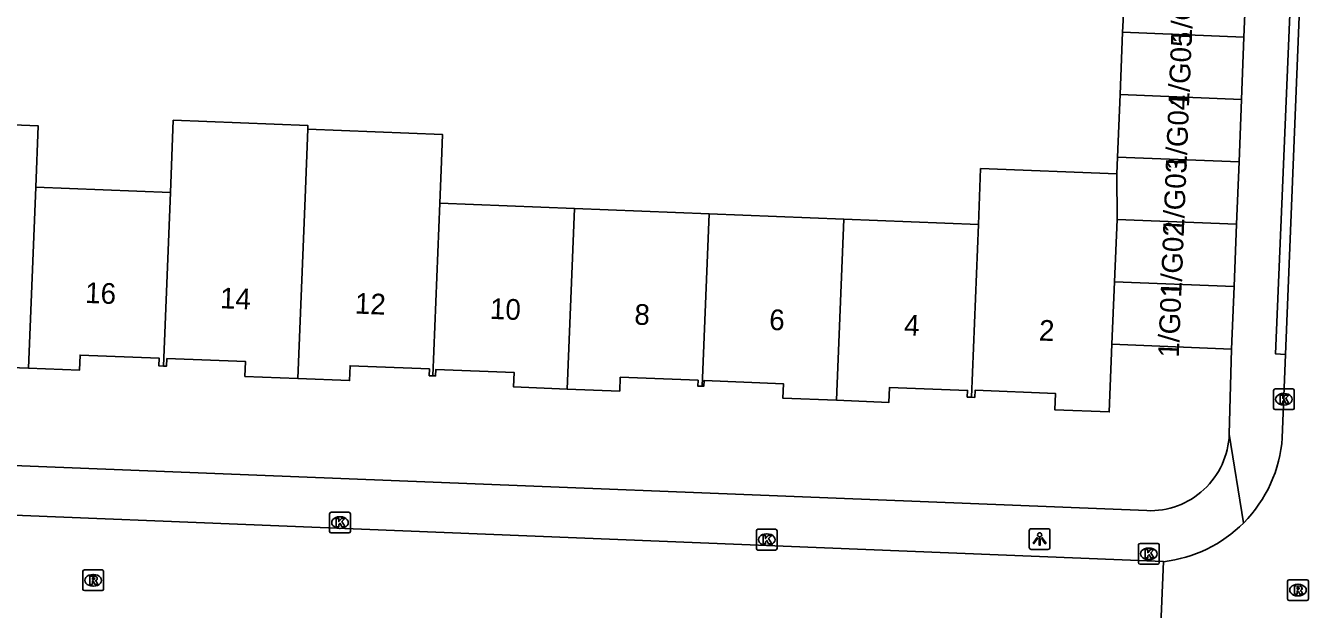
# Model space of a CAD drawing. Extents: x 161355 to 162026, y 386504 to 387459.
# Drawn here: x 161544.8 to 161606.7, y 386551.3 to 386579.5 of the extents above; entities that cross this region are included whole.
import ezdxf

# ---------------------------------------------------------------- set-up
doc = ezdxf.new("R2010")
doc.units = 0
for name, color, linetype in [('IMGEO_Kolk', 7, 'Continuous'), ('IMGEO_Lichtpunt', 7, 'Continuous'), ('IMGEO_Pand', 7, 'Continuous'), ('IMGEO_Pand_nummerreeks', 7, 'Continuous'), ('IMGEO_Rijbaan_lokaal_open', 7, 'Continuous'), ('IMGEO_Rioolput', 7, 'Continuous'), ('IMGEO_Voetpad_open', 7, 'Continuous')]:
    doc.layers.add(name, color=color, linetype=linetype)

msp = doc.modelspace()

# ---------------------------------------------------------------- linework, layer by layer
at = {"layer": 'IMGEO_Kolk'}
for p, q in [((161605.033, 386561.029), (161605.033, 386561.881)), ((161605.108, 386561.955), (161605.96, 386561.955)), ((161605.521, 386561.735), (161605.546, 386561.735)), ((161606.034, 386561.881), (161606.034, 386561.029)), ((161605.96, 386560.955), (161605.108, 386560.955)), ((161605.544, 386561.175), (161605.519, 386561.175)), ((161559.463, 386555.072), (161559.463, 386555.924)), ((161559.538, 386555.998), (161560.39, 386555.998)), ((161559.951, 386555.778), (161559.976, 386555.778)), ((161560.464, 386555.924), (161560.464, 386555.072)), ((161559.974, 386555.218), (161559.949, 386555.218)), ((161580.141, 386555.173), (161580.993, 386555.173)), ((161560.39, 386554.998), (161559.538, 386554.998)), ((161580.066, 386554.247), (161580.066, 386555.099)), ((161580.554, 386554.953), (161580.579, 386554.953)), ((161581.067, 386555.099), (161581.067, 386554.247)), ((161580.993, 386554.173), (161580.141, 386554.173)), ((161580.577, 386554.393), (161580.552, 386554.393)), ((161598.513, 386553.564), (161598.513, 386554.416)), ((161598.588, 386554.49), (161599.44, 386554.49)), ((161599.001, 386554.27), (161599.026, 386554.27)), ((161599.514, 386554.416), (161599.514, 386553.564)), ((161599.44, 386553.49), (161598.588, 386553.49)), ((161599.024, 386553.71), (161598.999, 386553.71))]:
    msp.add_line(p, q, dxfattribs=at)
for points in [[(161605.033, 386561.029), (161605.033, 386561.881)], [(161605.108, 386561.955), (161605.96, 386561.955)], [(161605.354, 386561.655), (161605.477, 386561.655), (161605.477, 386561.504), (161605.607, 386561.655), (161605.771, 386561.655), (161605.625, 386561.504), (161605.778, 386561.255), (161605.626, 386561.255), (161605.541, 386561.419), (161605.477, 386561.352), (161605.477, 386561.255), (161605.354, 386561.255), (161605.354, 386561.655)], [(161606.034, 386561.881), (161606.034, 386561.029)], [(161605.96, 386560.955), (161605.108, 386560.955)], [(161559.463, 386555.072), (161559.463, 386555.924)], [(161559.538, 386555.998), (161560.39, 386555.998)], [(161560.464, 386555.924), (161560.464, 386555.072)], [(161559.784, 386555.698), (161559.907, 386555.698), (161559.907, 386555.547), (161560.037, 386555.698), (161560.201, 386555.698), (161560.055, 386555.547), (161560.208, 386555.298), (161560.056, 386555.298), (161559.971, 386555.462), (161559.907, 386555.395), (161559.907, 386555.298), (161559.784, 386555.298), (161559.784, 386555.698)], [(161580.141, 386555.173), (161580.993, 386555.173)], [(161560.39, 386554.998), (161559.538, 386554.998)], [(161580.066, 386554.247), (161580.066, 386555.099)], [(161580.387, 386554.873), (161580.51, 386554.873), (161580.51, 386554.722), (161580.64, 386554.873), (161580.804, 386554.873), (161580.658, 386554.722), (161580.811, 386554.473), (161580.659, 386554.473), (161580.574, 386554.637), (161580.51, 386554.57), (161580.51, 386554.473), (161580.387, 386554.473), (161580.387, 386554.873)], [(161581.067, 386555.099), (161581.067, 386554.247)], [(161580.993, 386554.173), (161580.141, 386554.173)], [(161598.513, 386553.564), (161598.513, 386554.416)], [(161598.588, 386554.49), (161599.44, 386554.49)], [(161598.834, 386554.19), (161598.957, 386554.19), (161598.957, 386554.039), (161599.087, 386554.19), (161599.251, 386554.19), (161599.105, 386554.039), (161599.258, 386553.79), (161599.106, 386553.79), (161599.021, 386553.954), (161598.957, 386553.887), (161598.957, 386553.79), (161598.834, 386553.79), (161598.834, 386554.19)], [(161599.514, 386554.416), (161599.514, 386553.564)], [(161599.44, 386553.49), (161598.588, 386553.49)]]:
    msp.add_lwpolyline(points, dxfattribs=at)
for centre, start, end in [((161605.11, 386561.879), 91.55205, 178.44795), ((161605.11, 386561.879), 91.55205, 178.44795), ((161605.958, 386561.879), 1.55205, 88.44795), ((161605.958, 386561.879), 1.55205, 88.44795), ((161605.11, 386561.031), 181.55205, 268.44795), ((161605.11, 386561.031), 181.55205, 268.44795), ((161605.958, 386561.031), 271.55205, 358.44795), ((161605.958, 386561.031), 271.55205, 358.44795), ((161559.54, 386555.922), 91.55205, 178.44795), ((161559.54, 386555.922), 91.55205, 178.44795), ((161560.388, 386555.922), 1.55205, 88.44795), ((161560.388, 386555.922), 1.55205, 88.44795), ((161580.143, 386555.097), 91.55205, 178.44795), ((161580.143, 386555.097), 91.55205, 178.44795), ((161580.991, 386555.097), 1.55205, 88.44795), ((161580.991, 386555.097), 1.55205, 88.44795), ((161559.54, 386555.074), 181.55205, 268.44795), ((161559.54, 386555.074), 181.55205, 268.44795), ((161560.388, 386555.074), 271.55205, 358.44795), ((161560.388, 386555.074), 271.55205, 358.44795), ((161580.143, 386554.249), 181.55205, 268.44795), ((161580.143, 386554.249), 181.55205, 268.44795), ((161580.991, 386554.249), 271.55205, 358.44795), ((161580.991, 386554.249), 271.55205, 358.44795), ((161598.59, 386554.414), 91.55205, 178.44795), ((161598.59, 386554.414), 91.55205, 178.44795), ((161599.438, 386554.414), 1.55205, 88.44795), ((161599.438, 386554.414), 1.55205, 88.44795), ((161598.59, 386553.566), 181.55205, 268.44795), ((161598.59, 386553.566), 181.55205, 268.44795), ((161599.438, 386553.566), 271.55205, 358.44795), ((161599.438, 386553.566), 271.55205, 358.44795)]:
    msp.add_arc(centre, 0.0765, start, end, dxfattribs=at)
for centre, major_axis, ratio, start_param, end_param in [((161605.52, 386561.455), (-0.387, 0.002), 0.722429, 4.712389, 7.853982), ((161605.545, 386561.455), (-0.39, 0.002), 0.717154, 1.570796, 4.712389), ((161559.95, 386555.498), (-0.387, 0.002), 0.722429, 4.712389, 7.853982), ((161559.975, 386555.498), (-0.39, 0.002), 0.717154, 1.570796, 4.712389), ((161580.553, 386554.673), (-0.387, 0.002), 0.722429, 4.712389, 7.853982), ((161580.578, 386554.673), (-0.39, 0.002), 0.717154, 1.570796, 4.712389), ((161599, 386553.99), (-0.387, 0.002), 0.722429, 4.712389, 7.853982), ((161599.025, 386553.99), (-0.39, 0.002), 0.717154, 1.570796, 4.712389)]:
    msp.add_ellipse(centre, major_axis=major_axis, ratio=ratio, start_param=start_param, end_param=end_param, dxfattribs=at)
at = {"layer": 'IMGEO_Lichtpunt'}
for p, q in [((161594.144, 386555.201), (161593.336, 386555.201)), ((161594.144, 386555.201), (161593.336, 386555.201)), ((161593.242, 386555.106), (161593.242, 386554.299)), ((161593.242, 386555.106), (161593.242, 386554.299)), ((161594.238, 386554.299), (161594.238, 386555.106)), ((161594.238, 386554.299), (161594.238, 386555.106)), ((161593.336, 386554.205), (161594.144, 386554.205)), ((161593.336, 386554.205), (161594.144, 386554.205))]:
    msp.add_line(p, q, dxfattribs=at)
for points in [[(161593.616, 386554.77), (161593.655, 386554.742), (161593.467, 386554.48), (161593.429, 386554.507), (161593.616, 386554.77)], [(161593.718, 386554.722), (161593.765, 386554.722), (161593.765, 386554.4), (161593.718, 386554.4), (161593.718, 386554.722)], [(161593.828, 386554.742), (161593.866, 386554.769), (161594.053, 386554.507), (161594.014, 386554.479), (161593.828, 386554.742)]]:
    msp.add_lwpolyline(points, dxfattribs=at)
msp.add_circle((161593.741, 386554.904), 0.0994, dxfattribs=at)
for centre, start, end in [((161593.336, 386555.106), 90, 180), ((161593.336, 386555.106), 90, 180), ((161594.144, 386555.106), 0, 90), ((161594.144, 386555.106), 0, 90), ((161593.336, 386554.299), 180, 270), ((161593.336, 386554.299), 180, 270), ((161594.144, 386554.299), 270, 0), ((161594.144, 386554.299), 270, 360)]:
    msp.add_arc(centre, 0.0946, start, end, dxfattribs=at)
at = {"layer": 'IMGEO_Pand'}
for points in [[(161597.743, 386579.182), (161597.765, 386579.753), (161597.861, 386582.193)], [(161603.721, 386581.965), (161603.602, 386578.951)], [(161597.624, 386576.168), (161597.743, 386579.182)], [(161603.602, 386578.951), (161597.743, 386579.182)], [(161603.602, 386578.951), (161603.484, 386575.937)], [(161597.505, 386573.154), (161597.624, 386576.168)], [(161597.624, 386576.168), (161603.484, 386575.937)], [(161603.484, 386575.937), (161603.365, 386572.923)], [(161545.274, 386571.691), (161545.391, 386574.668), (161538.89, 386574.924), (161538.772, 386571.947)], [(161551.776, 386571.435), (161551.914, 386574.932), (161558.415, 386574.676), (161558.408, 386574.503)], [(161558.408, 386574.503), (161558.277, 386571.179), (161557.933, 386562.454)], [(161558.408, 386574.503), (161564.91, 386574.249), (161564.859, 386572.943), (161564.78, 386570.923)], [(161597.473, 386572.338), (161597.505, 386573.154)], [(161603.365, 386572.923), (161597.505, 386573.154)], [(161590.785, 386569.899), (161590.892, 386572.597), (161597.473, 386572.338)], [(161603.365, 386572.923), (161603.246, 386569.909)], [(161597.482, 386570.134), (161597.473, 386572.338)], [(161544.929, 386562.957), (161545.274, 386571.691)], [(161545.274, 386571.691), (161551.776, 386571.435)], [(161551.446, 386563.06), (161551.776, 386571.435)], [(161564.451, 386562.584), (161564.78, 386570.923)], [(161564.78, 386570.923), (161571.28, 386570.667)], [(161571.28, 386570.667), (161570.936, 386561.95)], [(161571.28, 386570.667), (161577.782, 386570.411)], [(161577.782, 386570.411), (161577.454, 386562.083)], [(161584.283, 386570.155), (161577.782, 386570.411)], [(161583.938, 386561.405), (161584.283, 386570.155)], [(161584.283, 386570.155), (161590.785, 386569.899)], [(161597.355, 386567.122), (161597.482, 386570.134)], [(161603.246, 386569.909), (161597.482, 386570.134)], [(161590.785, 386569.899), (161590.456, 386561.55)], [(161603.246, 386569.909), (161603.128, 386566.895)], [(161597.226, 386564.109), (161597.355, 386567.122)], [(161603.128, 386566.895), (161597.355, 386567.122)], [(161603.128, 386566.895), (161603.009, 386563.881)], [(161538.447, 386563.691), (161538.506, 386563.689), (161538.517, 386563.953), (161542.328, 386563.803), (161542.299, 386563.06), (161544.929, 386562.957)], [(161597.226, 386564.109), (161597.097, 386560.844), (161594.471, 386560.947), (161594.502, 386561.739), (161590.622, 386561.891), (161590.608, 386561.544), (161590.456, 386561.55)], [(161603.009, 386563.881), (161597.226, 386564.109)], [(161551.446, 386563.06), (161551.22, 386563.069), (161551.235, 386563.441), (161547.419, 386563.592), (161547.39, 386562.86), (161544.929, 386562.957)], [(161557.933, 386562.454), (161555.378, 386562.554), (161555.407, 386563.274), (161551.609, 386563.423), (161551.594, 386563.054), (161551.446, 386563.06)], [(161564.451, 386562.584), (161564.27, 386562.592), (161564.283, 386562.921), (161560.453, 386563.072), (161560.425, 386562.356), (161557.933, 386562.454)], [(161570.936, 386561.95), (161568.348, 386562.052), (161568.375, 386562.744), (161564.596, 386562.893), (161564.583, 386562.579), (161564.451, 386562.584)], [(161577.454, 386562.083), (161577.239, 386562.091), (161577.25, 386562.373), (161573.496, 386562.521), (161573.469, 386561.85), (161570.936, 386561.95)], [(161577.454, 386562.083), (161577.529, 386562.08), (161577.539, 386562.354), (161581.375, 386562.203), (161581.348, 386561.507), (161583.938, 386561.405)], [(161590.456, 386561.55), (161590.247, 386561.559), (161590.26, 386561.878), (161586.496, 386562.026), (161586.468, 386561.306), (161583.938, 386561.405)]]:
    msp.add_lwpolyline(points, dxfattribs=at)
at = {"layer": 'IMGEO_Rijbaan_lokaal_open'}
for points in [[(161605.615, 386563.622), (161606.347, 386581.946)], [(161605.454, 386559.596), (161605.615, 386563.622)], [(161499.912, 386557.647), (161599.714, 386553.61)], [(161599.434, 386546.759), (161599.714, 386553.61)]]:
    msp.add_lwpolyline(points, dxfattribs=at)
for centre, radius, start, end in [((161598.971, 386560.065), 6.5, 315.28626, 355.8595), ((161598.979, 386560.057), 6.489, 276.50804, 315.28994)]:
    msp.add_arc(centre, radius, start, end, dxfattribs=at)
at = {"layer": 'IMGEO_Rioolput'}
for p, q in [((161547.55, 386552.284), (161547.55, 386553.136)), ((161547.625, 386553.21), (161548.477, 386553.21)), ((161548.038, 386552.99), (161548.063, 386552.99)), ((161548.551, 386553.136), (161548.551, 386552.284)), ((161605.786, 386552.736), (161606.638, 386552.736)), ((161548.477, 386552.21), (161547.625, 386552.21)), ((161548.061, 386552.43), (161548.036, 386552.43)), ((161605.711, 386551.81), (161605.711, 386552.662)), ((161606.199, 386552.516), (161606.224, 386552.516)), ((161606.712, 386552.662), (161606.712, 386551.81)), ((161606.638, 386551.736), (161605.786, 386551.736)), ((161606.222, 386551.956), (161606.197, 386551.956))]:
    msp.add_line(p, q, dxfattribs=at)
for points in [[(161547.55, 386552.284), (161547.55, 386553.136)], [(161547.625, 386553.21), (161548.477, 386553.21)], [(161548.139, 386552.908), (161547.887, 386552.91), (161547.887, 386552.51)], [(161547.887, 386552.51), (161548.011, 386552.51), (161548.011, 386552.672), (161548.022, 386552.672)], [(161548.065, 386552.829), (161548.011, 386552.829), (161548.011, 386552.748)], [(161548.011, 386552.748), (161548.063, 386552.748)], [(161548.551, 386553.136), (161548.551, 386552.284)], [(161605.786, 386552.736), (161606.638, 386552.736)], [(161548.477, 386552.21), (161547.625, 386552.21)], [(161548.069, 386552.643), (161548.14, 386552.51), (161548.28, 386552.51), (161548.215, 386552.636)], [(161605.711, 386551.81), (161605.711, 386552.662)], [(161606.3, 386552.434), (161606.048, 386552.436), (161606.048, 386552.036)], [(161606.048, 386552.036), (161606.172, 386552.036), (161606.172, 386552.198), (161606.183, 386552.198)], [(161606.226, 386552.355), (161606.172, 386552.355), (161606.172, 386552.274)], [(161606.172, 386552.274), (161606.224, 386552.274)], [(161606.23, 386552.169), (161606.301, 386552.036), (161606.441, 386552.036), (161606.376, 386552.162)], [(161606.712, 386552.662), (161606.712, 386551.81)], [(161606.638, 386551.736), (161605.786, 386551.736)]]:
    msp.add_lwpolyline(points, dxfattribs=at)
for centre, radius, start, end in [((161547.627, 386553.134), 0.0765, 91.55205, 178.44795), ((161547.627, 386553.134), 0.0765, 91.55205, 178.44795), ((161548.021, 386552.619), 0.0533, 26.02933, 88.69889), ((161548.047, 386552.937), 0.19, 274.7715, 282.96867), ((161548.071, 386552.733), 0.0964, 77.00612, 93.18647), ((161548.085, 386552.79), 0.0378, 276.66336, 79.67722), ((161548.138, 386552.798), 0.109, 350.36119, 89.41601), ((161548.136, 386552.798), 0.112, 277.58423, 350.98172), ((161548.12, 386552.583), 0.108, 29.51342, 73.79051), ((161548.475, 386553.134), 0.0765, 1.55205, 88.44795), ((161548.475, 386553.134), 0.0765, 1.55205, 88.44795), ((161605.788, 386552.66), 0.0765, 91.55205, 178.44795), ((161605.788, 386552.66), 0.0765, 91.55205, 178.44795), ((161606.636, 386552.66), 0.0765, 1.55205, 88.44795), ((161606.636, 386552.66), 0.0765, 1.55205, 88.44795), ((161547.627, 386552.286), 0.0765, 181.55205, 268.44795), ((161547.627, 386552.286), 0.0765, 181.55205, 268.44795), ((161548.475, 386552.286), 0.0765, 271.55205, 358.44795), ((161548.475, 386552.286), 0.0765, 271.55205, 358.44795), ((161606.182, 386552.145), 0.0533, 26.02933, 88.69889), ((161606.208, 386552.463), 0.19, 274.7715, 282.96867), ((161606.232, 386552.259), 0.0964, 77.00612, 93.18647), ((161606.246, 386552.316), 0.0378, 276.66336, 79.67722), ((161606.299, 386552.324), 0.109, 350.36119, 89.41601), ((161606.297, 386552.324), 0.112, 277.58423, 350.98172), ((161606.281, 386552.109), 0.108, 29.51342, 73.79051), ((161605.788, 386551.812), 0.0765, 181.55205, 268.44795), ((161605.788, 386551.812), 0.0765, 181.55205, 268.44795), ((161606.636, 386551.812), 0.0765, 271.55205, 358.44795), ((161606.636, 386551.812), 0.0765, 271.55205, 358.44795)]:
    msp.add_arc(centre, radius, start, end, dxfattribs=at)
for centre, major_axis, ratio, start_param, end_param in [((161548.037, 386552.71), (-0.387, 0.002), 0.722429, 4.712389, 7.853982), ((161548.062, 386552.71), (-0.39, 0.002), 0.717154, 1.570796, 4.712389), ((161606.198, 386552.236), (-0.387, 0.002), 0.722429, 4.712389, 7.853982), ((161606.223, 386552.236), (-0.39, 0.002), 0.717154, 1.570796, 4.712389)]:
    msp.add_ellipse(centre, major_axis=major_axis, ratio=ratio, start_param=start_param, end_param=end_param, dxfattribs=at)
at = {"layer": 'IMGEO_Voetpad_open'}
for points in [[(161605.615, 386563.622), (161605.13, 386563.641), (161605.905, 386581.964), (161606.347, 386581.946)], [(161603.009, 386563.881), (161602.893, 386559.762)], [(161598.914, 386556.074), (161500, 386560.017)], [(161603.59, 386555.492), (161602.893, 386559.762)]]:
    msp.add_lwpolyline(points, dxfattribs=at)
msp.add_arc((161599.069, 386559.898), 3.827, 267.68325, 357.96953, dxfattribs=at)

# ---------------------------------------------------------------- texts
at = {"layer": 'IMGEO_Pand_nummerreeks'}
for s, rotation, p in [('1/G06', 87.65473, (161601.075, 386578.605)), ('1/G05', 87.65473, (161600.95, 386575.553)), ('1/G04', 87.65473, (161600.825, 386572.501)), ('1/G03', 87.65473, (161600.7, 386569.449)), ('1/G02', 87.65473, (161600.575, 386566.39)), ('16', 357.74076, (161547.648, 386566.11)), ('1/G01', 87.65473, (161600.455, 386563.455)), ('14', 357.74255, (161554.161, 386565.853)), ('12', 357.74255, (161560.671, 386565.596)), ('10', 357.74255, (161567.189, 386565.339)), ('8', 357.74076, (161574.162, 386565.064)), ('6', 357.74255, (161580.67, 386564.807)), ('4', 357.74076, (161587.184, 386564.55)), ('2', 357.74076, (161593.694, 386564.293))]:
    msp.add_text(s, height=1, rotation=rotation, dxfattribs=at).set_placement(p)

doc.saveas('drawing.dxf')
